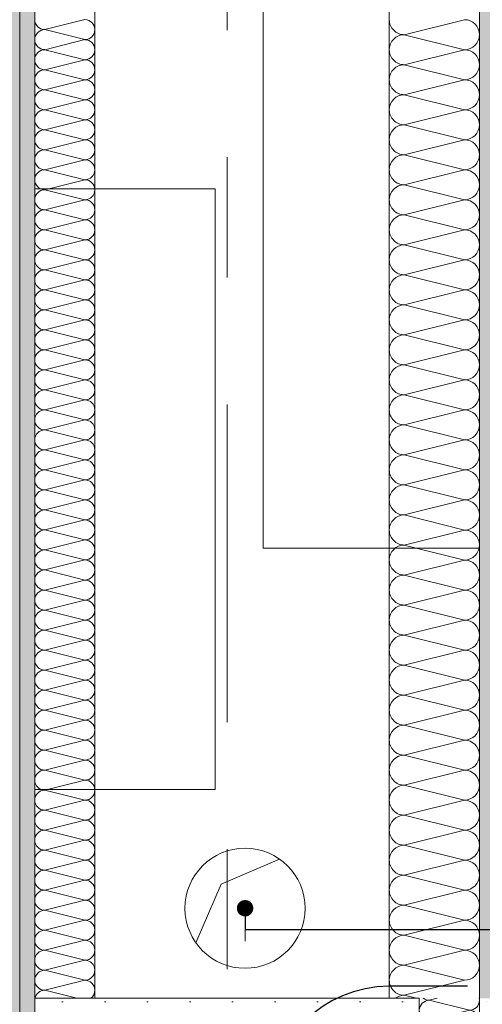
# Model space of a CAD drawing. Header units: metres. Extents: x -4 to 100, y -11 to 17.
# Tile 470 of 656: x 43.557 to 43.942, y 0.705 to 1.525. Entities that reach past the tile are written whole.
import ezdxf

# ---------------------------------------------------------------- set-up
doc = ezdxf.new("R2010")
doc.units = ezdxf.units.M
doc.header["$MEASUREMENT"] = 0
for name, pattern in [('DASHED', [0.015, 0.007, -0.008]), ('Punktlinie eng', [0.0375, 0.0125, -0.025]), ('Strichlinie doppelt', [0.546806, 0.264583, -0.105833, 0.070556, -0.105833]), ('Untersicht', [0.1, 0.075, -0.025]), ('Wipeout_Contour', [1, 0, -1])]:
    doc.linetypes.add(name, pattern=pattern)
for name, color, linetype in [('152 - Bemaßung_ Beschriftung.Ausbau', 7, 'Continuous'), ('208 - Marker.Detail', 7, 'Continuous'), ('451 - Universal.Achsen Raster', 7, 'Continuous'), ('607 - Struktur.Stütze', 7, 'Continuous'), ('608 - Struktur.Träger', 7, 'Continuous'), ('Abbruch_603 - Struktur.Bodenplatte_ Decke Roh', 7, 'Continuous'), ('Neubau_152 - Bemaßung_ Beschriftung.Ausbau', 7, 'Continuous'), ('Neubau_603 - Struktur.Bodenplatte_ Decke Roh', 7, 'Continuous'), ('Neubau_606 - Struktur.Wand Innen Ausbau', 7, 'Continuous'), ('Neubau_802 - HKLSE.Sanitär', 7, 'Continuous')]:
    doc.layers.add(name, color=color, linetype=linetype)
doc.styles.add('ERSTELLTER_STIL_2', font='txt')
doc.linetypes.add('Abbruch 1', pattern='A,0,[1,2022.0244.A_L5A-PL02.03_iC_Grundriss 1.OG1.Shx,S=0.001984,R=0,X=0,Y=0],-0.25,0', length=0.25)
doc.dimstyles.new('ERSTELLTER_STIL__3', dxfattribs={"dimtxt": 0.1, "dimasz": 0.0532, "dimexe": 0.18, "dimexo": 0.0625, "dimgap": 0, "dimtad": 1, "dimzin": 0, "dimdsep": 46, "dimtxsty": 'ERSTELLTER_STIL_2', "dimblk": 'ARROWHEAD_2', "dimblk1": 'ARROWHEAD_2', "dimblk2": 'ARROWHEAD_2', "dimcen": 0.09, "dimse1": 1, "dimse2": 1, "dimclrd": 7, "dimclre": 7, "dimclrt": 7, "dimazin": 0, "dimtfac": 1, "dimtdec": 4, "dimtmove": 0, "dimatfit": 3, "dimfxl": 1, "dimtolj": 1, "dimtzin": 0, "dimarcsym": 0})
doc.dimstyles.new('ERSTELLTER_STIL__5', dxfattribs={"dimtxt": 0.1, "dimasz": 0.0532, "dimexe": 0.18, "dimexo": 0.0625, "dimgap": 0, "dimtad": 1, "dimtih": 1, "dimtoh": 1, "dimzin": 0, "dimdsep": 46, "dimtxsty": 'ERSTELLTER_STIL_2', "dimblk": 'ARROWHEAD_2', "dimblk1": 'ARROWHEAD_2', "dimblk2": 'ARROWHEAD_2', "dimcen": 0.09, "dimse1": 1, "dimse2": 1, "dimclrd": 7, "dimclre": 7, "dimclrt": 7, "dimazin": 0, "dimtfac": 1, "dimtdec": 4, "dimtmove": 0, "dimatfit": 3, "dimfxl": 1, "dimtolj": 1, "dimtzin": 0, "dimarcsym": 0})
doc.dimstyles.new('ERSTELLTER_STIL__9', dxfattribs={"dimtxt": 0.18, "dimasz": 0.02736, "dimexe": 0.18, "dimexo": 0.0625, "dimgap": 0, "dimtad": 0, "dimtih": 1, "dimtoh": 1, "dimdec": 4, "dimzin": 0, "dimdsep": 46, "dimcen": 0.09, "dimadec": 0, "dimazin": 0, "dimtfac": 1, "dimtdec": 4, "dimtmove": 0, "dimatfit": 3, "dimldrblk": 'ARROWHEAD_11', "dimfxl": 1, "dimtolj": 1, "dimtzin": 0, "dimarcsym": 0})
pattern_1 = [(45, (0, 0), (-0.01767767, 0.01767767), [0, -0.025])]

# ---------------------------------------------------------------- blocks, each defined once
blk = doc.blocks.new('*X170')
at = {"layer": 'Neubau_606 - Struktur.Wand Innen Ausbau', "color": 7, "linetype": 'Continuous', "lineweight": 5}
for p, q in [((43.90497, 0.70998), (43.89832, 0.70832)), ((43.93166, 0.69999), (43.89832, 0.70832)), ((43.93166, 0.69999), (43.89832, 0.69165)), ((43.93166, 0.68332), (43.89832, 0.69165)), ((43.93166, 0.68332), (43.89832, 0.67499)), ((43.93166, 0.66665), (43.89832, 0.67499)), ((43.93166, 0.66665), (43.89832, 0.65832)), ((43.93166, 0.64999), (43.89832, 0.65832)), ((43.93166, 0.64999), (43.89832, 0.64165)), ((43.93166, 0.63332), (43.89832, 0.64165)), ((43.93166, 0.63332), (43.89832, 0.62499)), ((43.93166, 0.61665), (43.89832, 0.62499)), ((43.93166, 0.61665), (43.89832, 0.60832)), ((43.93166, 0.59999), (43.89832, 0.60832)), ((43.93166, 0.59999), (43.89832, 0.59165)), ((43.93166, 0.58332), (43.89832, 0.59165)), ((43.93166, 0.58332), (43.89832, 0.57499)), ((43.93166, 0.56665), (43.89832, 0.57499)), ((43.93166, 0.56665), (43.89832, 0.55832)), ((43.93166, 0.54999), (43.89832, 0.55832)), ((43.93166, 0.54999), (43.89832, 0.54165)), ((43.93166, 0.53332), (43.89832, 0.54165)), ((43.93166, 0.53332), (43.89832, 0.52499)), ((43.93166, 0.51665), (43.89832, 0.52499)), ((43.93166, 0.51665), (43.89832, 0.50832)), ((43.93166, 0.49999), (43.89832, 0.50832)), ((43.93166, 0.49999), (43.89832, 0.49165)), ((43.93166, 0.48332), (43.89832, 0.49165)), ((43.93166, 0.48332), (43.89832, 0.47499)), ((43.93166, 0.46665), (43.89832, 0.47499)), ((43.93166, 0.46665), (43.89832, 0.45832)), ((43.93166, 0.44999), (43.89832, 0.45832)), ((43.93166, 0.44999), (43.89832, 0.44165)), ((43.93166, 0.43332), (43.89832, 0.44165)), ((43.93166, 0.43332), (43.89832, 0.42499)), ((43.93166, 0.41665), (43.89832, 0.42499)), ((43.93166, 0.41665), (43.89832, 0.40832)), ((43.93166, 0.39999), (43.89832, 0.40832)), ((43.93166, 0.39999), (43.89832, 0.39165)), ((43.93166, 0.38332), (43.89832, 0.39165)), ((43.93166, 0.38332), (43.89832, 0.37499)), ((43.93166, 0.36665), (43.89832, 0.37499)), ((43.93166, 0.36665), (43.89832, 0.35832)), ((43.93166, 0.34999), (43.89832, 0.35832)), ((43.93166, 0.34999), (43.89832, 0.34165)), ((43.93166, 0.33332), (43.89832, 0.34165)), ((43.93166, 0.33332), (43.89832, 0.32499)), ((43.93166, 0.31665), (43.89832, 0.32499)), ((43.93166, 0.31665), (43.89832, 0.30832)), ((43.93166, 0.29999), (43.89832, 0.30832)), ((43.93166, 0.29999), (43.89832, 0.29165)), ((43.93166, 0.28332), (43.89832, 0.29165)), ((43.93166, 0.28332), (43.89832, 0.27499)), ((43.93166, 0.26665), (43.89832, 0.27499)), ((43.93166, 0.26665), (43.89832, 0.25832)), ((43.9116, 0.255), (43.89832, 0.25832))]:
    blk.add_line(p, q, dxfattribs=at)
for centre, start, end in [((43.89832, 0.69999), 89.99998, 179.99998), ((43.89832, 0.71665), 233.17891, 269.99998), ((43.93166, 0.70832), 269.99998, 359.99998), ((43.93166, 0.70832), 359.99998, 11.50706), ((43.89832, 0.69999), 179.99998, 269.99998), ((43.93166, 0.69165), 359.99998, 89.99998), ((43.89832, 0.68332), 89.99998, 179.99998), ((43.93166, 0.69165), 269.99998, 359.99998), ((43.89832, 0.68332), 179.99998, 269.99998), ((43.93166, 0.67499), 359.99998, 89.99998), ((43.89832, 0.66665), 89.99998, 179.99998), ((43.93166, 0.67499), 269.99998, 359.99998), ((43.89832, 0.66665), 179.99998, 269.99998), ((43.93166, 0.65832), 359.99998, 89.99998), ((43.89832, 0.64999), 89.99998, 179.99998), ((43.93166, 0.65832), 269.99998, 359.99998), ((43.89832, 0.64999), 179.99998, 269.99998), ((43.93166, 0.64165), 359.99998, 89.99998), ((43.89832, 0.63332), 89.99998, 179.99998), ((43.93166, 0.64165), 269.99998, 359.99998), ((43.89832, 0.63332), 179.99998, 269.99998), ((43.93166, 0.62499), 359.99998, 89.99998), ((43.89832, 0.61665), 89.99998, 179.99998), ((43.93166, 0.62499), 269.99998, 359.99998), ((43.89832, 0.61665), 179.99998, 269.99998), ((43.93166, 0.60832), 359.99998, 89.99998), ((43.89832, 0.59999), 89.99998, 179.99998), ((43.93166, 0.60832), 269.99998, 359.99998), ((43.89832, 0.59999), 179.99998, 269.99998), ((43.93166, 0.59165), 359.99998, 89.99998), ((43.89832, 0.58332), 89.99998, 179.99998), ((43.93166, 0.59165), 269.99998, 359.99998), ((43.89832, 0.58332), 179.99998, 269.99998), ((43.93166, 0.57499), 359.99998, 89.99998), ((43.89832, 0.56665), 89.99998, 179.99998), ((43.93166, 0.57499), 269.99998, 359.99998), ((43.89832, 0.56665), 179.99998, 269.99998), ((43.93166, 0.55832), 359.99998, 89.99998), ((43.89832, 0.54999), 89.99998, 179.99998), ((43.93166, 0.55832), 269.99998, 359.99998), ((43.89832, 0.54999), 179.99998, 269.99998), ((43.93166, 0.54165), 359.99998, 89.99998), ((43.89832, 0.53332), 89.99998, 179.99998), ((43.93166, 0.54165), 269.99998, 359.99998), ((43.89832, 0.53332), 179.99998, 269.99998), ((43.93166, 0.52499), 359.99998, 89.99998), ((43.89832, 0.51665), 89.99998, 179.99998), ((43.93166, 0.52499), 269.99998, 359.99998), ((43.89832, 0.51665), 179.99998, 269.99998), ((43.93166, 0.50832), 359.99998, 89.99998), ((43.89832, 0.49999), 89.99998, 179.99998), ((43.93166, 0.50832), 269.99998, 359.99998), ((43.89832, 0.49999), 179.99998, 269.99998), ((43.93166, 0.49165), 359.99998, 89.99998), ((43.89832, 0.48332), 89.99998, 179.99998), ((43.93166, 0.49165), 269.99998, 359.99998), ((43.89832, 0.48332), 179.99998, 269.99998), ((43.93166, 0.47499), 359.99998, 89.99998), ((43.89832, 0.46665), 89.99998, 179.99998), ((43.93166, 0.47499), 269.99998, 359.99998), ((43.89832, 0.46665), 179.99998, 269.99998), ((43.93166, 0.45832), 359.99998, 89.99998), ((43.89832, 0.44999), 89.99998, 179.99998), ((43.93166, 0.45832), 269.99998, 359.99998), ((43.89832, 0.44999), 179.99998, 269.99998), ((43.93166, 0.44165), 359.99998, 89.99998), ((43.89832, 0.43332), 89.99998, 179.99998), ((43.93166, 0.44165), 269.99998, 359.99998), ((43.89832, 0.43332), 179.99998, 269.99998), ((43.93166, 0.42499), 359.99998, 89.99998), ((43.89832, 0.41665), 89.99998, 179.99998), ((43.93166, 0.42499), 269.99998, 359.99998), ((43.89832, 0.41665), 179.99998, 269.99998), ((43.93166, 0.40832), 359.99998, 89.99998), ((43.89832, 0.39999), 89.99998, 179.99998), ((43.93166, 0.40832), 269.99998, 359.99998), ((43.89832, 0.39999), 179.99998, 269.99998), ((43.93166, 0.39165), 359.99998, 89.99998), ((43.89832, 0.38332), 89.99998, 179.99998), ((43.93166, 0.39165), 269.99998, 359.99998), ((43.89832, 0.38332), 179.99998, 269.99998), ((43.93166, 0.37499), 359.99998, 89.99998), ((43.89832, 0.36665), 89.99998, 179.99998), ((43.93166, 0.37499), 269.99998, 359.99998), ((43.89832, 0.36665), 179.99998, 269.99998), ((43.93166, 0.35832), 359.99998, 89.99998), ((43.89832, 0.34999), 89.99998, 179.99998), ((43.93166, 0.35832), 269.99998, 359.99998), ((43.89832, 0.34999), 179.99998, 269.99998), ((43.93166, 0.34165), 359.99998, 89.99998), ((43.89832, 0.33332), 89.99998, 179.99998), ((43.93166, 0.34165), 269.99998, 359.99998), ((43.89832, 0.33332), 179.99998, 269.99998), ((43.93166, 0.32499), 359.99998, 89.99998), ((43.89832, 0.31665), 89.99998, 179.99998), ((43.93166, 0.32499), 269.99998, 359.99998), ((43.89832, 0.31665), 179.99998, 269.99998), ((43.93166, 0.30832), 359.99998, 89.99998), ((43.89832, 0.29999), 89.99998, 179.99998), ((43.93166, 0.30832), 269.99998, 359.99998), ((43.89832, 0.29999), 179.99998, 269.99998), ((43.93166, 0.29165), 359.99998, 89.99998), ((43.89832, 0.28332), 89.99998, 179.99998), ((43.93166, 0.29165), 269.99998, 359.99998), ((43.89832, 0.28332), 179.99998, 269.99998), ((43.93166, 0.27499), 359.99998, 89.99998), ((43.89832, 0.26665), 89.99998, 179.99998), ((43.93166, 0.27499), 269.99998, 359.99998), ((43.89832, 0.26665), 179.99998, 269.99998), ((43.89832, 0.24999), 89.99998, 143.01416), ((43.93166, 0.25832), 336.52299, 359.99998)]:
    blk.add_arc(centre, 0.00833, start, end, dxfattribs=at)
blk = doc.blocks.new('*X173')
at = {"layer": 'Neubau_606 - Struktur.Wand Innen Ausbau', "color": 7, "linetype": 'Continuous', "lineweight": 5}
for p, q in [((43.57832, 1.51668), (43.61166, 1.52501)), ((43.57832, 1.51668), (43.61166, 1.50835)), ((43.57832, 1.50001), (43.61166, 1.50835)), ((43.57832, 1.50001), (43.61166, 1.49168)), ((43.57832, 1.48335), (43.61166, 1.49168)), ((43.57832, 1.48335), (43.61166, 1.47501)), ((43.57832, 1.46668), (43.61166, 1.47501)), ((43.57832, 1.46668), (43.61166, 1.45835)), ((43.57832, 1.45001), (43.61166, 1.45835)), ((43.57832, 1.45001), (43.61166, 1.44168)), ((43.57832, 1.43335), (43.61166, 1.44168)), ((43.57832, 1.43335), (43.61166, 1.42501)), ((43.57832, 1.41668), (43.61166, 1.42501)), ((43.57832, 1.41668), (43.61166, 1.40835)), ((43.57832, 1.40001), (43.61166, 1.40835)), ((43.57832, 1.40001), (43.61166, 1.39168)), ((43.57832, 1.38335), (43.61166, 1.39168)), ((43.57832, 1.38335), (43.61166, 1.37501)), ((43.57832, 1.36668), (43.61166, 1.37501)), ((43.57832, 1.36668), (43.61166, 1.35835)), ((43.57832, 1.35001), (43.61166, 1.35835)), ((43.57832, 1.35001), (43.61166, 1.34168)), ((43.57832, 1.33335), (43.61166, 1.34168)), ((43.57832, 1.33335), (43.61166, 1.32501)), ((43.57832, 1.31668), (43.61166, 1.32501)), ((43.57832, 1.31668), (43.61166, 1.30835)), ((43.57832, 1.30001), (43.61166, 1.30835)), ((43.57832, 1.30001), (43.61166, 1.29168)), ((43.57832, 1.28335), (43.61166, 1.29168)), ((43.57832, 1.28335), (43.61166, 1.27501)), ((43.57832, 1.26668), (43.61166, 1.27501)), ((43.57832, 1.26668), (43.61166, 1.25835)), ((43.57832, 1.25001), (43.61166, 1.25835)), ((43.57832, 1.25001), (43.61166, 1.24168)), ((43.57832, 1.23335), (43.61166, 1.24168)), ((43.57832, 1.23335), (43.61166, 1.22501)), ((43.57832, 1.21668), (43.61166, 1.22501)), ((43.57832, 1.21668), (43.61166, 1.20835)), ((43.57832, 1.20001), (43.61166, 1.20835)), ((43.57832, 1.20001), (43.61166, 1.19168)), ((43.57832, 1.18335), (43.61166, 1.19168)), ((43.57832, 1.18335), (43.61166, 1.17501)), ((43.57832, 1.16668), (43.61166, 1.17501)), ((43.57832, 1.16668), (43.61166, 1.15835)), ((43.57832, 1.15001), (43.61166, 1.15835)), ((43.57832, 1.15001), (43.61166, 1.14168)), ((43.57832, 1.13335), (43.61166, 1.14168)), ((43.57832, 1.13335), (43.61166, 1.12501)), ((43.57832, 1.11668), (43.61166, 1.12501)), ((43.57832, 1.11668), (43.61166, 1.10835)), ((43.57832, 1.10001), (43.61166, 1.10835)), ((43.57832, 1.10001), (43.61166, 1.09168)), ((43.57832, 1.08335), (43.61166, 1.09168)), ((43.57832, 1.08335), (43.61166, 1.07501)), ((43.57832, 1.06668), (43.61166, 1.07501)), ((43.57832, 1.06668), (43.61166, 1.05835)), ((43.57832, 1.05001), (43.61166, 1.05835)), ((43.57832, 1.05001), (43.61166, 1.04168)), ((43.57832, 1.03335), (43.61166, 1.04168)), ((43.57832, 1.03335), (43.61166, 1.02501)), ((43.57832, 1.01668), (43.61166, 1.02501)), ((43.57832, 1.01668), (43.61166, 1.00835)), ((43.57832, 1.00001), (43.61166, 1.00835)), ((43.57832, 1.00001), (43.61166, 0.99168)), ((43.57832, 0.98335), (43.61166, 0.99168)), ((43.57832, 0.98335), (43.61166, 0.97501)), ((43.57832, 0.96668), (43.61166, 0.97501)), ((43.57832, 0.96668), (43.61166, 0.95835)), ((43.57832, 0.95001), (43.61166, 0.95835)), ((43.57832, 0.95001), (43.61166, 0.94168)), ((43.57832, 0.93335), (43.61166, 0.94168)), ((43.57832, 0.93335), (43.61166, 0.92501)), ((43.57832, 0.91668), (43.61166, 0.92501)), ((43.57832, 0.91668), (43.61166, 0.90835)), ((43.57832, 0.90001), (43.61166, 0.90835)), ((43.57832, 0.90001), (43.61166, 0.89168)), ((43.57832, 0.88335), (43.61166, 0.89168)), ((43.57832, 0.88335), (43.61166, 0.87501)), ((43.57832, 0.86668), (43.61166, 0.87501)), ((43.57832, 0.86668), (43.61166, 0.85835)), ((43.57832, 0.85001), (43.61166, 0.85835)), ((43.57832, 0.85001), (43.61166, 0.84168)), ((43.57832, 0.83335), (43.61166, 0.84168)), ((43.57832, 0.83335), (43.61166, 0.82501)), ((43.57832, 0.81668), (43.61166, 0.82501)), ((43.57832, 0.81668), (43.61166, 0.80835)), ((43.57832, 0.80001), (43.61166, 0.80835)), ((43.57832, 0.80001), (43.61166, 0.79168)), ((43.57832, 0.78335), (43.61166, 0.79168)), ((43.57832, 0.78335), (43.61166, 0.77501)), ((43.57832, 0.76668), (43.61166, 0.77501)), ((43.57832, 0.76668), (43.61166, 0.75835)), ((43.57832, 0.75001), (43.61166, 0.75835)), ((43.57832, 0.75001), (43.61166, 0.74168)), ((43.57832, 0.73335), (43.61166, 0.74168)), ((43.57832, 0.73335), (43.61166, 0.72501)), ((43.57832, 0.71668), (43.61166, 0.72501)), ((43.57832, 0.71668), (43.60511, 0.70998))]:
    blk.add_line(p, q, dxfattribs=at)
for centre, start, end in [((43.57832, 1.52501), 180.00002, 270.00002), ((43.61166, 1.51668), 0.00002, 90.00002), ((43.57832, 1.50835), 90.00002, 180.00002), ((43.61166, 1.51668), 270.00002, 0.00002), ((43.57832, 1.50835), 180.00002, 270.00002), ((43.61166, 1.50001), 0.00002, 90.00002), ((43.57832, 1.49168), 90.00002, 180.00002), ((43.61166, 1.50001), 270.00002, 0.00002), ((43.57832, 1.49168), 180.00002, 270.00002), ((43.61166, 1.48335), 0.00002, 90.00002), ((43.57832, 1.47501), 90.00002, 180.00002), ((43.61166, 1.48335), 270.00002, 0.00002), ((43.57832, 1.47501), 180.00002, 270.00002), ((43.61166, 1.46668), 0.00002, 90.00002), ((43.57832, 1.45835), 90.00002, 180.00002), ((43.61166, 1.46668), 270.00002, 0.00002), ((43.57832, 1.45835), 180.00002, 270.00002), ((43.61166, 1.45001), 0.00002, 90.00002), ((43.57832, 1.44168), 90.00002, 180.00002), ((43.61166, 1.45001), 270.00002, 0.00002), ((43.57832, 1.44168), 180.00002, 270.00002), ((43.61166, 1.43335), 0.00002, 90.00002), ((43.57832, 1.42501), 90.00002, 180.00002), ((43.61166, 1.43335), 270.00002, 0.00002), ((43.57832, 1.42501), 180.00002, 270.00002), ((43.61166, 1.41668), 0.00002, 90.00002), ((43.57832, 1.40835), 90.00002, 180.00002), ((43.61166, 1.41668), 270.00002, 0.00002), ((43.57832, 1.40835), 180.00002, 270.00002), ((43.61166, 1.40001), 0.00002, 90.00002), ((43.57832, 1.39168), 90.00002, 180.00002), ((43.61166, 1.40001), 270.00002, 0.00002), ((43.57832, 1.39168), 180.00002, 270.00002), ((43.61166, 1.38335), 0.00002, 90.00002), ((43.57832, 1.37501), 90.00002, 180.00002), ((43.61166, 1.38335), 270.00002, 0.00002), ((43.57832, 1.37501), 180.00002, 270.00002), ((43.61166, 1.36668), 0.00002, 90.00002), ((43.57832, 1.35835), 90.00002, 180.00002), ((43.61166, 1.36668), 270.00002, 0.00002), ((43.57832, 1.35835), 180.00002, 270.00002), ((43.61166, 1.35001), 0.00002, 90.00002), ((43.57832, 1.34168), 90.00002, 180.00002), ((43.61166, 1.35001), 270.00002, 0.00002), ((43.57832, 1.34168), 180.00002, 270.00002), ((43.61166, 1.33335), 0.00002, 90.00002), ((43.57832, 1.32501), 90.00002, 180.00002), ((43.61166, 1.33335), 270.00002, 0.00002), ((43.57832, 1.32501), 180.00002, 270.00002), ((43.61166, 1.31668), 0.00002, 90.00002), ((43.57832, 1.30835), 90.00002, 180.00002), ((43.61166, 1.31668), 270.00002, 0.00002), ((43.57832, 1.30835), 180.00002, 270.00002), ((43.61166, 1.30001), 0.00002, 90.00002), ((43.57832, 1.29168), 90.00002, 180.00002), ((43.61166, 1.30001), 270.00002, 0.00002), ((43.57832, 1.29168), 180.00002, 270.00002), ((43.61166, 1.28335), 0.00002, 90.00002), ((43.57832, 1.27501), 90.00002, 180.00002), ((43.61166, 1.28335), 270.00002, 0.00002), ((43.57832, 1.27501), 180.00002, 270.00002), ((43.61166, 1.26668), 0.00002, 90.00002), ((43.57832, 1.25835), 90.00002, 180.00002), ((43.61166, 1.26668), 270.00002, 0.00002), ((43.57832, 1.25835), 180.00002, 270.00002), ((43.61166, 1.25001), 0.00002, 90.00002), ((43.57832, 1.24168), 90.00002, 180.00002), ((43.61166, 1.25001), 270.00002, 0.00002), ((43.57832, 1.24168), 180.00002, 270.00002), ((43.61166, 1.23335), 0.00002, 90.00002), ((43.57832, 1.22501), 90.00002, 180.00002), ((43.61166, 1.23335), 270.00002, 0.00002), ((43.57832, 1.22501), 180.00002, 270.00002), ((43.61166, 1.21668), 0.00002, 90.00002), ((43.57832, 1.20835), 90.00002, 180.00002), ((43.61166, 1.21668), 270.00002, 0.00002), ((43.57832, 1.20835), 180.00002, 270.00002), ((43.61166, 1.20001), 0.00002, 90.00002), ((43.57832, 1.19168), 90.00002, 180.00002), ((43.61166, 1.20001), 270.00002, 0.00002), ((43.57832, 1.19168), 180.00002, 270.00002), ((43.61166, 1.18335), 0.00002, 90.00002), ((43.57832, 1.17501), 90.00002, 180.00002), ((43.61166, 1.18335), 270.00002, 0.00002), ((43.57832, 1.17501), 180.00002, 270.00002), ((43.61166, 1.16668), 0.00002, 90.00002), ((43.57832, 1.15835), 90.00002, 180.00002), ((43.61166, 1.16668), 270.00002, 0.00002), ((43.57832, 1.15835), 180.00002, 270.00002), ((43.61166, 1.15001), 0.00002, 90.00002), ((43.57832, 1.14168), 90.00002, 180.00002), ((43.61166, 1.15001), 270.00002, 0.00002), ((43.57832, 1.14168), 180.00002, 270.00002), ((43.61166, 1.13335), 0.00002, 90.00002), ((43.57832, 1.12501), 90.00002, 180.00002), ((43.61166, 1.13335), 270.00002, 0.00002), ((43.57832, 1.12501), 180.00002, 270.00002), ((43.61166, 1.11668), 0.00002, 90.00002), ((43.57832, 1.10835), 90.00002, 180.00002), ((43.61166, 1.11668), 270.00002, 0.00002), ((43.57832, 1.10835), 180.00002, 270.00002), ((43.61166, 1.10001), 0.00002, 90.00002), ((43.57832, 1.09168), 90.00002, 180.00002), ((43.61166, 1.10001), 270.00002, 0.00002), ((43.57832, 1.09168), 180.00002, 270.00002), ((43.61166, 1.08335), 0.00002, 90.00002), ((43.57832, 1.07501), 90.00002, 180.00002), ((43.61166, 1.08335), 270.00002, 0.00002), ((43.57832, 1.07501), 180.00002, 270.00002), ((43.61166, 1.06668), 0.00002, 90.00002), ((43.57832, 1.05835), 90.00002, 180.00002), ((43.61166, 1.06668), 270.00002, 0.00002), ((43.57832, 1.05835), 180.00002, 270.00002), ((43.61166, 1.05001), 0.00002, 90.00002), ((43.57832, 1.04168), 90.00002, 180.00002), ((43.61166, 1.05001), 270.00002, 0.00002), ((43.57832, 1.04168), 180.00002, 270.00002), ((43.61166, 1.03335), 0.00002, 90.00002), ((43.57832, 1.02501), 90.00002, 180.00002), ((43.61166, 1.03335), 270.00002, 0.00002), ((43.57832, 1.02501), 180.00002, 270.00002), ((43.61166, 1.01668), 0.00002, 90.00002), ((43.57832, 1.00835), 90.00002, 180.00002), ((43.61166, 1.01668), 270.00002, 0.00002), ((43.57832, 1.00835), 180.00002, 270.00002), ((43.61166, 1.00001), 0.00002, 90.00002), ((43.57832, 0.99168), 90.00002, 180.00002), ((43.61166, 1.00001), 270.00002, 0.00002), ((43.57832, 0.99168), 180.00002, 270.00002), ((43.61166, 0.98335), 0.00002, 90.00002), ((43.57832, 0.97501), 90.00002, 180.00002), ((43.61166, 0.98335), 270.00002, 0.00002), ((43.57832, 0.97501), 180.00002, 270.00002), ((43.61166, 0.96668), 0.00002, 90.00002), ((43.57832, 0.95835), 90.00002, 180.00002), ((43.61166, 0.96668), 270.00002, 0.00002), ((43.57832, 0.95835), 180.00002, 270.00002), ((43.61166, 0.95001), 0.00002, 90.00002), ((43.57832, 0.94168), 90.00002, 180.00002), ((43.61166, 0.95001), 270.00002, 0.00002), ((43.57832, 0.94168), 180.00002, 270.00002), ((43.61166, 0.93335), 0.00002, 90.00002), ((43.57832, 0.92501), 90.00002, 180.00002), ((43.61166, 0.93335), 270.00002, 0.00002), ((43.57832, 0.92501), 180.00002, 270.00002), ((43.61166, 0.91668), 0.00002, 90.00002), ((43.57832, 0.90835), 90.00002, 180.00002), ((43.61166, 0.91668), 270.00002, 0.00002), ((43.57832, 0.90835), 180.00002, 270.00002), ((43.61166, 0.90001), 0.00002, 90.00002), ((43.57832, 0.89168), 90.00002, 180.00002), ((43.61166, 0.90001), 270.00002, 0.00002), ((43.57832, 0.89168), 180.00002, 270.00002), ((43.61166, 0.88335), 0.00002, 90.00002), ((43.57832, 0.87501), 90.00002, 180.00002), ((43.61166, 0.88335), 270.00002, 0.00002), ((43.57832, 0.87501), 180.00002, 270.00002), ((43.61166, 0.86668), 0.00002, 90.00002), ((43.57832, 0.85835), 90.00002, 180.00002), ((43.61166, 0.86668), 270.00002, 0.00002), ((43.57832, 0.85835), 180.00002, 270.00002), ((43.61166, 0.85001), 0.00002, 90.00002), ((43.57832, 0.84168), 90.00002, 180.00002), ((43.61166, 0.85001), 270.00002, 0.00002), ((43.57832, 0.84168), 180.00002, 270.00002), ((43.61166, 0.83335), 0.00002, 90.00002), ((43.57832, 0.82501), 90.00002, 180.00002), ((43.61166, 0.83335), 270.00002, 0.00002), ((43.57832, 0.82501), 180.00002, 270.00002), ((43.61166, 0.81668), 0.00002, 90.00002), ((43.57832, 0.80835), 90.00002, 180.00002), ((43.61166, 0.81668), 270.00002, 0.00002), ((43.57832, 0.80835), 180.00002, 270.00002), ((43.61166, 0.80001), 0.00002, 90.00002), ((43.57832, 0.79168), 90.00002, 180.00002), ((43.61166, 0.80001), 270.00002, 0.00002), ((43.57832, 0.79168), 180.00002, 270.00002), ((43.61166, 0.78335), 0.00002, 90.00002), ((43.57832, 0.77501), 90.00002, 180.00002), ((43.61166, 0.78335), 270.00002, 0.00002), ((43.57832, 0.77501), 180.00002, 270.00002), ((43.61166, 0.76668), 0.00002, 90.00002), ((43.57832, 0.75835), 90.00002, 180.00002), ((43.61166, 0.76668), 270.00002, 0.00002), ((43.57832, 0.75835), 180.00002, 270.00002), ((43.61166, 0.75001), 0.00002, 90.00002), ((43.57832, 0.74168), 90.00002, 180.00002), ((43.61166, 0.75001), 270.00002, 0.00002), ((43.57832, 0.74168), 180.00002, 270.00002), ((43.61166, 0.73335), 0.00002, 90.00002), ((43.57832, 0.72501), 90.00002, 180.00002), ((43.61166, 0.73335), 270.00002, 0.00002), ((43.57832, 0.72501), 180.00002, 270.00002), ((43.61166, 0.71668), 0.00002, 90.00002), ((43.57832, 0.70835), 90.00002, 168.68128), ((43.61166, 0.71668), 306.51177, 0.00002)]:
    blk.add_arc(centre, 0.00833, start, end, dxfattribs=at)
blk = doc.blocks.new('*X190')
at = {"layer": 'Neubau_606 - Struktur.Wand Innen Ausbau', "color": 7, "linetype": 'Continuous', "lineweight": 5}
for p, q in [((43.92749, 1.52499), (43.87749, 1.51249)), ((43.92749, 1.49999), (43.87749, 1.51249)), ((43.92749, 1.49999), (43.87749, 1.48749)), ((43.92749, 1.47499), (43.87749, 1.48749)), ((43.92749, 1.47499), (43.87749, 1.46249)), ((43.92749, 1.44999), (43.87749, 1.46249)), ((43.92749, 1.44999), (43.87749, 1.43749)), ((43.92749, 1.42499), (43.87749, 1.43749)), ((43.92749, 1.42499), (43.87749, 1.41249)), ((43.92749, 1.39999), (43.87749, 1.41249)), ((43.92749, 1.39999), (43.87749, 1.38749)), ((43.92749, 1.37499), (43.87749, 1.38749)), ((43.92749, 1.37499), (43.87749, 1.36249)), ((43.92749, 1.34999), (43.87749, 1.36249)), ((43.92749, 1.34999), (43.87749, 1.33749)), ((43.92749, 1.32499), (43.87749, 1.33749)), ((43.92749, 1.32499), (43.87749, 1.31249)), ((43.92749, 1.29999), (43.87749, 1.31249)), ((43.92749, 1.29999), (43.87749, 1.28749)), ((43.92749, 1.27499), (43.87749, 1.28749)), ((43.92749, 1.27499), (43.87749, 1.26249)), ((43.92749, 1.24999), (43.87749, 1.26249)), ((43.92749, 1.24999), (43.87749, 1.23749)), ((43.92749, 1.22499), (43.87749, 1.23749)), ((43.92749, 1.22499), (43.87749, 1.21249)), ((43.92749, 1.19999), (43.87749, 1.21249)), ((43.92749, 1.19999), (43.87749, 1.18749)), ((43.92749, 1.17499), (43.87749, 1.18749)), ((43.92749, 1.17499), (43.87749, 1.16249)), ((43.92749, 1.14999), (43.87749, 1.16249)), ((43.92749, 1.14999), (43.87749, 1.13749)), ((43.92749, 1.12499), (43.87749, 1.13749)), ((43.92749, 1.12499), (43.87749, 1.11249)), ((43.92749, 1.09999), (43.87749, 1.11249)), ((43.92749, 1.09999), (43.87749, 1.08749)), ((43.92749, 1.07499), (43.87749, 1.08749)), ((43.92749, 1.07499), (43.87749, 1.06249)), ((43.92749, 1.04999), (43.87749, 1.06249)), ((43.92749, 1.04999), (43.87749, 1.03749)), ((43.92749, 1.02499), (43.87749, 1.03749)), ((43.92749, 1.02499), (43.87749, 1.01249)), ((43.92749, 0.99999), (43.87749, 1.01249)), ((43.92749, 0.99999), (43.87749, 0.98749)), ((43.92749, 0.97499), (43.87749, 0.98749)), ((43.92749, 0.97499), (43.87749, 0.96249)), ((43.92749, 0.94999), (43.87749, 0.96249)), ((43.92749, 0.94999), (43.87749, 0.93749)), ((43.92749, 0.92499), (43.87749, 0.93749)), ((43.92749, 0.92499), (43.87749, 0.91249)), ((43.92749, 0.89999), (43.87749, 0.91249)), ((43.92749, 0.89999), (43.87749, 0.88749)), ((43.92749, 0.87499), (43.87749, 0.88749)), ((43.92749, 0.87499), (43.87749, 0.86249)), ((43.92749, 0.84999), (43.87749, 0.86249)), ((43.92749, 0.84999), (43.87749, 0.83749)), ((43.92749, 0.82499), (43.87749, 0.83749)), ((43.92749, 0.82499), (43.87749, 0.81249)), ((43.92749, 0.79999), (43.87749, 0.81249)), ((43.92749, 0.79999), (43.87749, 0.78749)), ((43.92749, 0.77499), (43.87749, 0.78749)), ((43.92749, 0.77499), (43.87749, 0.76249)), ((43.92749, 0.74999), (43.87749, 0.76249)), ((43.92749, 0.74999), (43.87749, 0.73749)), ((43.92749, 0.72499), (43.87749, 0.73749)), ((43.92749, 0.72499), (43.87749, 0.71249)), ((43.88751, 0.70998), (43.87749, 0.71249))]:
    blk.add_line(p, q, dxfattribs=at)
for centre, start, end in [((43.87749, 1.52499), 179.99998, 269.99998), ((43.92749, 1.51249), 359.99998, 89.99998), ((43.87749, 1.49999), 89.99998, 179.99998), ((43.92749, 1.51249), 269.99998, 359.99998), ((43.87749, 1.49999), 179.99998, 269.99998), ((43.92749, 1.48749), 359.99998, 89.99998), ((43.87749, 1.47499), 89.99998, 179.99998), ((43.92749, 1.48749), 269.99998, 359.99998), ((43.87749, 1.47499), 179.99998, 269.99998), ((43.92749, 1.46249), 359.99998, 89.99998), ((43.87749, 1.44999), 89.99998, 179.99998), ((43.92749, 1.46249), 269.99998, 359.99998), ((43.87749, 1.44999), 179.99998, 269.99998), ((43.92749, 1.43749), 359.99998, 89.99998), ((43.87749, 1.42499), 89.99998, 179.99998), ((43.92749, 1.43749), 269.99998, 359.99998), ((43.87749, 1.42499), 179.99998, 269.99998), ((43.92749, 1.41249), 359.99998, 89.99998), ((43.87749, 1.39999), 89.99998, 179.99998), ((43.92749, 1.41249), 269.99998, 359.99998), ((43.87749, 1.39999), 179.99998, 269.99998), ((43.92749, 1.38749), 359.99998, 89.99998), ((43.87749, 1.37499), 89.99998, 179.99998), ((43.92749, 1.38749), 269.99998, 359.99998), ((43.87749, 1.37499), 179.99998, 269.99998), ((43.92749, 1.36249), 359.99998, 89.99998), ((43.87749, 1.34999), 89.99998, 179.99998), ((43.92749, 1.36249), 269.99998, 359.99998), ((43.87749, 1.34999), 179.99998, 269.99998), ((43.92749, 1.33749), 359.99998, 89.99998), ((43.87749, 1.32499), 89.99998, 179.99998), ((43.92749, 1.33749), 269.99998, 359.99998), ((43.87749, 1.32499), 179.99998, 269.99998), ((43.92749, 1.31249), 359.99998, 89.99998), ((43.87749, 1.29999), 89.99998, 179.99998), ((43.92749, 1.31249), 269.99998, 359.99998), ((43.87749, 1.29999), 179.99998, 269.99998), ((43.92749, 1.28749), 359.99998, 89.99998), ((43.87749, 1.27499), 89.99998, 179.99998), ((43.92749, 1.28749), 269.99998, 359.99998), ((43.87749, 1.27499), 179.99998, 269.99998), ((43.92749, 1.26249), 359.99998, 89.99998), ((43.87749, 1.24999), 89.99998, 179.99998), ((43.92749, 1.26249), 269.99998, 359.99998), ((43.87749, 1.24999), 179.99998, 269.99998), ((43.92749, 1.23749), 359.99998, 89.99998), ((43.87749, 1.22499), 89.99998, 179.99998), ((43.92749, 1.23749), 269.99998, 359.99998), ((43.87749, 1.22499), 179.99998, 269.99998), ((43.92749, 1.21249), 359.99998, 89.99998), ((43.87749, 1.19999), 89.99998, 179.99998), ((43.92749, 1.21249), 269.99998, 359.99998), ((43.87749, 1.19999), 179.99998, 269.99998), ((43.92749, 1.18749), 359.99998, 89.99998), ((43.87749, 1.17499), 89.99998, 179.99998), ((43.92749, 1.18749), 269.99998, 359.99998), ((43.87749, 1.17499), 179.99998, 269.99998), ((43.92749, 1.16249), 359.99998, 89.99998), ((43.87749, 1.14999), 89.99998, 179.99998), ((43.92749, 1.16249), 269.99998, 359.99998), ((43.87749, 1.14999), 179.99998, 269.99998), ((43.92749, 1.13749), 359.99998, 89.99998), ((43.87749, 1.12499), 89.99998, 179.99998), ((43.92749, 1.13749), 269.99998, 359.99998), ((43.87749, 1.12499), 179.99998, 269.99998), ((43.92749, 1.11249), 359.99998, 89.99998), ((43.87749, 1.09999), 89.99998, 179.99998), ((43.92749, 1.11249), 269.99998, 359.99998), ((43.87749, 1.09999), 179.99998, 269.99998), ((43.92749, 1.08749), 359.99998, 89.99998), ((43.87749, 1.07499), 89.99998, 179.99998), ((43.92749, 1.08749), 269.99998, 359.99998), ((43.87749, 1.07499), 179.99998, 269.99998), ((43.92749, 1.06249), 359.99998, 89.99998), ((43.87749, 1.04999), 89.99998, 179.99998), ((43.92749, 1.06249), 269.99998, 359.99998), ((43.87749, 1.04999), 179.99998, 269.99998), ((43.92749, 1.03749), 359.99998, 89.99998), ((43.87749, 1.02499), 89.99998, 179.99998), ((43.92749, 1.03749), 269.99998, 359.99998), ((43.87749, 1.02499), 179.99998, 269.99998), ((43.92749, 1.01249), 359.99998, 89.99998), ((43.87749, 0.99999), 89.99998, 179.99998), ((43.92749, 1.01249), 269.99998, 359.99998), ((43.87749, 0.99999), 179.99998, 269.99998), ((43.92749, 0.98749), 359.99998, 89.99998), ((43.87749, 0.97499), 89.99998, 179.99998), ((43.92749, 0.98749), 269.99998, 359.99998), ((43.87749, 0.97499), 179.99998, 269.99998), ((43.92749, 0.96249), 359.99998, 89.99998), ((43.87749, 0.94999), 89.99998, 179.99998), ((43.92749, 0.96249), 269.99998, 359.99998), ((43.87749, 0.94999), 179.99998, 269.99998), ((43.92749, 0.93749), 359.99998, 89.99998), ((43.87749, 0.92499), 89.99998, 179.99998), ((43.92749, 0.93749), 269.99998, 359.99998), ((43.87749, 0.92499), 179.99998, 269.99998), ((43.92749, 0.91249), 359.99998, 89.99998), ((43.87749, 0.89999), 89.99998, 179.99998), ((43.92749, 0.91249), 269.99998, 359.99998), ((43.87749, 0.89999), 179.99998, 269.99998), ((43.92749, 0.88749), 359.99998, 89.99998), ((43.87749, 0.87499), 89.99998, 179.99998), ((43.92749, 0.88749), 269.99998, 359.99998), ((43.87749, 0.87499), 179.99998, 269.99998), ((43.92749, 0.86249), 359.99998, 89.99998), ((43.87749, 0.84999), 89.99998, 179.99998), ((43.92749, 0.86249), 269.99998, 359.99998), ((43.87749, 0.84999), 179.99998, 269.99998), ((43.92749, 0.83749), 359.99998, 89.99998), ((43.87749, 0.82499), 89.99998, 179.99998), ((43.92749, 0.83749), 269.99998, 359.99998), ((43.87749, 0.82499), 179.99998, 269.99998), ((43.92749, 0.81249), 359.99998, 89.99998), ((43.87749, 0.79999), 89.99998, 179.99998), ((43.92749, 0.81249), 269.99998, 359.99998), ((43.87749, 0.79999), 179.99998, 269.99998), ((43.92749, 0.78749), 359.99998, 89.99998), ((43.87749, 0.77499), 89.99998, 179.99998), ((43.92749, 0.78749), 269.99998, 359.99998), ((43.87749, 0.77499), 179.99998, 269.99998), ((43.92749, 0.76249), 359.99998, 89.99998), ((43.87749, 0.74999), 89.99998, 179.99998), ((43.92749, 0.76249), 269.99998, 359.99998), ((43.87749, 0.74999), 179.99998, 269.99998), ((43.92749, 0.73749), 359.99998, 89.99998), ((43.87749, 0.72499), 89.99998, 179.99998), ((43.92749, 0.73749), 269.99998, 359.99998), ((43.87749, 0.72499), 179.99998, 269.99998), ((43.87749, 0.69999), 89.99998, 126.9024), ((43.92749, 0.71249), 348.4431, 359.99998)]:
    blk.add_arc(centre, 0.0125, start, end, dxfattribs=at)
blk = doc.blocks.new('ARROWHEAD_11')
at = {"color": 0, "linetype": 'Continuous', "lineweight": 0}
blk.add_line((0, 0), (-1, 0), dxfattribs=at)
at = {"color": 0, "linetype": 'Continuous', "lineweight": 0, "const_width": 0.25, "flags": 128}
blk.add_lwpolyline([(-0.125, 0, 1), (0.125, 0, 1)], format="xyb", close=True, dxfattribs=at)
blk = doc.blocks.new('*D503')
at = {"layer": '152 - Bemaßung_ Beschriftung.Ausbau', "color": 7, "linetype": 'Continuous', "lineweight": 5}
for p, q in [((43.61999, -4.6125), (43.61999, -4.5075)), ((43.5652, -4.525), (43.52478, -4.595)), ((43.6402, -4.525), (43.59978, -4.595)), ((43.54499, -4.56), (43.61999, -4.56)), ((43.61999, -4.56), (43.86499, -4.56))]:
    blk.add_line(p, q, dxfattribs=at)
blk = doc.blocks.new('ARROWHEAD_2')
at = {"color": 0, "linetype": 'Continuous', "lineweight": 0}
for p, q in [((-0.378, -0.655), (0.378, 0.655)), ((0, 0), (-1, 0))]:
    blk.add_line(p, q, dxfattribs=at)
blk = doc.blocks.new('*D504')
at = {"layer": '152 - Bemaßung_ Beschriftung.Ausbau', "color": 7, "linetype": 'Continuous', "lineweight": 5}
for p, q in [((43.86499, -4.6125), (43.86499, -4.5075)), ((43.6402, -4.525), (43.59978, -4.595)), ((43.8852, -4.525), (43.84478, -4.595)), ((43.61999, -4.56), (43.86499, -4.56)), ((43.86499, -4.56), (43.96499, -4.56))]:
    blk.add_line(p, q, dxfattribs=at)
at = {"layer": '152 - Bemaßung_ Beschriftung.Ausbau', "color": 7, "lineweight": 5, "insert": (43.64156, -4.54109), "char_height": 0.1, "attachment_point": 7, "style": 'ERSTELLTER_STIL_2'}
blk.add_mtext('\\A1;{\\pql;\\fArial|b0|i0|c0|p38;24\\fArial|b0|i0|c0|p38;\\A1{\\H.66x;\\S5^  ;}}', dxfattribs=at)
blk = doc.blocks.new('*D505')
at = {"layer": '152 - Bemaßung_ Beschriftung.Ausbau', "color": 7, "linetype": 'Continuous', "lineweight": 5}
for p, q in [((43.96499, -4.6125), (43.96499, -4.5075)), ((43.8852, -4.525), (43.84478, -4.595)), ((43.9852, -4.525), (43.94478, -4.595)), ((43.86499, -4.56), (43.96499, -4.56)), ((43.96499, -4.56), (47.15998, -4.56))]:
    blk.add_line(p, q, dxfattribs=at)
blk = doc.blocks.new('*D697')
at = {"layer": '152 - Bemaßung_ Beschriftung.Ausbau', "color": 7, "linetype": 'Continuous', "lineweight": 5}
for p, q in [((43.54499, 2.09752), (43.54499, 2.20252)), ((43.96499, 2.09752), (43.96499, 2.20252)), ((43.5652, 2.18502), (43.52478, 2.11502)), ((43.9852, 2.18502), (43.94478, 2.11502)), ((43.54499, 2.15002), (43.96499, 2.15002))]:
    blk.add_line(p, q, dxfattribs=at)
at = {"color": 254, "linetype": 'Wipeout_Contour', "lineweight": 0, "ltscale": 175.256338}
blk.add_wipeout([(43.66035, 2.15127), (43.84962, 2.15127), (43.84962, 2.28877), (43.66035, 2.28877)], dxfattribs=at).dxf.layer = '152 - Bemaßung_ Beschriftung.Ausbau'
at = {"layer": '152 - Bemaßung_ Beschriftung.Ausbau', "color": 7, "lineweight": 5, "insert": (43.6791, 2.17002), "char_height": 0.1, "attachment_point": 7, "style": 'ERSTELLTER_STIL_2'}
blk.add_mtext('\\A1;{\\pql;\\fArial|b0|i0|c0|p38;42}', dxfattribs=at)
blk = doc.blocks.new('*D713')
at = {"layer": '152 - Bemaßung_ Beschriftung.Ausbau', "color": 7, "linetype": 'Continuous', "lineweight": 5}
for p, q in [((45.78033, 0.245), (45.78033, 3.72)), ((45.74533, 0.26521), (45.81533, 0.22479)), ((45.83283, 0.245), (45.72783, 0.245)), ((45.78033, 0.005), (45.78033, 0.245)), ((45.74533, 0.02521), (45.81533, -0.01521)), ((45.83283, 0.005), (45.72783, 0.005)), ((45.78033, -0.07), (45.78033, 0.005))]:
    blk.add_line(p, q, dxfattribs=at)
at = {"color": 254, "linetype": 'Wipeout_Contour', "lineweight": 0, "ltscale": 182.403055}
blk.add_wipeout([(45.66937, -0.10529), (45.66937, 0.06354), (45.52651, 0.06354), (45.52651, -0.10529)], dxfattribs=at).dxf.layer = '152 - Bemaßung_ Beschriftung.Ausbau'
at = {"color": 254, "linetype": 'Wipeout_Contour', "lineweight": 0, "ltscale": 182.853328}
blk.add_wipeout([(45.77908, 0.03036), (45.77908, 0.21964), (45.64158, 0.21964), (45.64158, 0.03036)], dxfattribs=at).dxf.layer = '152 - Bemaßung_ Beschriftung.Ausbau'
at = {"layer": '152 - Bemaßung_ Beschriftung.Ausbau', "color": 7, "lineweight": 5, "insert": (45.76033, 0.04911), "char_height": 0.1, "attachment_point": 7, "rotation": 90, "style": 'ERSTELLTER_STIL_2'}
blk.add_mtext('\\A1;{\\pql;\\fArial|b0|i0|c0|p38;24}', dxfattribs=at)
blk = doc.blocks.new('*D714')
at = {"layer": '152 - Bemaßung_ Beschriftung.Ausbau', "color": 7, "linetype": 'Continuous', "lineweight": 5}
for p, q in [((45.74533, 3.7402), (45.81533, 3.69979)), ((45.83283, 3.72), (45.72783, 3.72)), ((45.78033, 0.245), (45.78033, 3.72)), ((45.74533, 0.26521), (45.81533, 0.22479))]:
    blk.add_line(p, q, dxfattribs=at)
at = {"layer": '152 - Bemaßung_ Beschriftung.Ausbau', "color": 7, "lineweight": 5, "char_height": 0.1, "attachment_point": 7, "rotation": 90, "style": 'ERSTELLTER_STIL_2'}
for s, insert in [('\\A1;{\\pql;\\fArial|b0|i0|c0|p38;17\\fArial|b0|i0|c0|p38;\\A1{\\H.66x;\\S5^  ;}}', (45.76142, 3.49791)), ('\\A1;{\\pql;\\fArial|b0|i0|c0|p38;3,47\\fArial|b0|i0|c0|p38;\\A1{\\H.66x;\\S5^  ;}}', (45.77974, 1.7235))]:
    blk.add_mtext(s, dxfattribs=dict(at, insert=insert))
blk = doc.blocks.new('*D718')
at = {"layer": '152 - Bemaßung_ Beschriftung.Ausbau', "color": 7, "linetype": 'Continuous', "lineweight": 5}
for p, q in [((44.34121, 0.70998), (44.34121, 0.83998)), ((44.30621, 0.73019), (44.37621, 0.68977)), ((44.39371, 0.70998), (44.28871, 0.70998)), ((44.34121, 0.245), (44.34121, 0.70998)), ((44.30621, 0.26521), (44.37621, 0.22479)), ((44.39371, 0.245), (44.28871, 0.245)), ((44.34121, 0.21077), (44.34121, 0.245))]:
    blk.add_line(p, q, dxfattribs=at)
at = {"layer": '152 - Bemaßung_ Beschriftung.Ausbau', "color": 7, "lineweight": 5, "char_height": 0.1, "attachment_point": 7, "rotation": 90, "style": 'ERSTELLTER_STIL_2'}
for s, insert in [('\\A1;{\\pql;\\fArial|b0|i0|c0|p38;13}', (44.32121, 0.53798)), ('\\A1;{\\pql;\\fArial|b0|i0|c0|p38;46\\fArial|b0|i0|c0|p38;\\A1{\\H.66x;\\S5^  ;}}', (44.32286, 0.02291))]:
    blk.add_mtext(s, dxfattribs=dict(at, insert=insert))

msp = doc.modelspace()

# ---------------------------------------------------------------- hatches: boundary and pattern name
at = {"layer": '607 - Struktur.Stütze', "linetype": 'Continuous', "lineweight": 0, "true_color": 0x000000}
h = msp.add_hatch(dxfattribs=at)
h.set_pattern_fill('Gips_0001', color=18, style=0, pattern_type=2)
h.set_pattern_definition(pattern_1)
h.paths.add_polyline_path([(43.56999, 0.70998), (43.56999, 0.255), (43.57999, 0.255), (43.57999, 0.69998), (43.87999, 0.69998), (43.87999, 0.255), (43.88999, 0.255), (43.88999, 0.70998)])
at = {"layer": 'Neubau_606 - Struktur.Wand Innen Ausbau', "linetype": 'Continuous', "lineweight": 0, "true_color": 0x000000}
h = msp.add_hatch(dxfattribs=at)
h.set_pattern_fill('Gips_0001', color=18, style=0, pattern_type=2)
h.set_pattern_definition(pattern_1)
h.paths.add_polyline_path([(43.54499, 4.0475), (43.54499, 0.255), (43.55749, 0.255), (43.55749, 4.0475)])
h = msp.add_hatch(dxfattribs=at)
h.set_pattern_fill('Gips_0001', color=18, style=0, pattern_type=2)
h.set_pattern_definition(pattern_1)
h.paths.add_polyline_path([(43.56999, 4.035), (43.55749, 4.035), (43.55749, 0.255), (43.56999, 0.255)])
h = msp.add_hatch(dxfattribs=at)
h.set_pattern_fill('Gips_0001', color=18, style=0, pattern_type=2)
h.set_pattern_definition(pattern_1)
h.paths.add_polyline_path([(43.93999, 3.7325), (43.93999, 0.70998), (43.95249, 0.70998), (43.95249, 3.72937), (43.94832, 3.7325)])
h = msp.add_hatch(dxfattribs=at)
h.set_pattern_fill('Gips_0001', color=18, style=0, pattern_type=2)
h.set_pattern_definition(pattern_1)
h.paths.add_polyline_path([(43.95249, 0.255), (43.95249, 0.70998), (43.93999, 0.70998), (43.93999, 0.255)])

# ---------------------------------------------------------------- linework, layer by layer
at = {"layer": '208 - Marker.Detail', "color": 30, "linetype": 'Punktlinie eng', "lineweight": 25, "true_color": 0xff6e00}
msp.add_line((44.32999, 0.72), (43.86499, 0.72), dxfattribs=at)
msp.add_arc((43.86499, 0.62), 0.1, 90, 180, dxfattribs=at)
at = {"layer": '451 - Universal.Achsen Raster', "color": 160, "linetype": 'Strichlinie doppelt', "lineweight": 9, "true_color": 0x3232ff}
msp.add_line((43.72999, -10.585), (43.72999, 16.355), dxfattribs=at)
at = {"layer": '607 - Struktur.Stütze', "color": 7, "linetype": 'Continuous', "lineweight": 5, "flags": 128}
msp.add_lwpolyline([(43.88999, 0.255), (43.88999, 0.70998), (43.56999, 0.70998), (43.56999, 0.255)], dxfattribs=at)
at = {"layer": '608 - Struktur.Träger', "color": 7, "linetype": 'Untersicht', "lineweight": 13}
msp.add_line((0.37999, 0.70998), (61.87999, 0.70998), dxfattribs=at)
at = {"layer": 'Abbruch_603 - Struktur.Bodenplatte_ Decke Roh', "color": 7, "linetype": 'Abbruch 1', "lineweight": 18}
for start, end in [(90, 180), (0, 90), (180, 270), (270, 0)]:
    msp.add_arc((43.74499, 0.78498), 0.05, start, end, dxfattribs=at)
at = {"layer": 'Neubau_603 - Struktur.Bodenplatte_ Decke Roh', "color": 1, "linetype": 'Continuous', "lineweight": 5}
for p, q in [((43.72499, 0.80498), (43.77375, 0.82588)), ((43.70409, 0.75622), (43.72499, 0.80498))]:
    msp.add_line(p, q, dxfattribs=at)
at = {"layer": 'Neubau_606 - Struktur.Wand Innen Ausbau', "color": 1, "linetype": 'Continuous', "lineweight": 5}
for p, q in [((43.55749, 4.035), (43.55749, 0.255)), ((43.56999, 3.985), (43.56999, 0.70998)), ((43.93999, 0.70998), (43.93999, 3.7325)), ((43.93999, 0.255), (43.93999, 0.70998))]:
    msp.add_line(p, q, dxfattribs=at)
at = {"layer": 'Neubau_606 - Struktur.Wand Innen Ausbau', "color": 1, "linetype": 'Continuous', "lineweight": 5, "flags": 128}
for points in [[(43.61999, 0.70998), (43.61999, 3.985)], [(43.86499, 3.795), (43.86499, 0.70998)]]:
    msp.add_lwpolyline(points, dxfattribs=at)
at = {"layer": 'Neubau_802 - HKLSE.Sanitär', "color": 1, "linetype": 'Continuous', "lineweight": 9}
for p, q in [((43.75999, 1.58498), (43.75999, 1.08498)), ((43.93999, 1.58498), (43.93999, 1.08498)), ((43.56999, 1.384), (43.56999, 0.884)), ((43.71999, 1.384), (43.56999, 1.384)), ((43.71999, 1.384), (43.71999, 0.884)), ((43.93999, 1.08498), (43.75999, 1.08498)), ((43.71999, 0.884), (43.56999, 0.884))]:
    msp.add_line(p, q, dxfattribs=at)
at = {"layer": 'Neubau_802 - HKLSE.Sanitär', "color": 1, "linetype": 'DASHED', "lineweight": 9, "flags": 128}
for points in [[(43.75999, 1.58498), (43.75999, 1.08498)], [(43.93999, 1.08498), (43.93999, 1.58498)], [(43.56999, 1.384), (43.56999, 0.884)], [(43.71999, 1.384), (43.56999, 1.384)], [(43.71999, 0.884), (43.71999, 1.384)], [(43.75999, 1.08498), (43.93999, 1.08498)], [(43.56999, 0.884), (43.71999, 0.884)]]:
    msp.add_lwpolyline(points, dxfattribs=at)

# ---------------------------------------------------------------- block references
at = {"layer": 'Neubau_606 - Struktur.Wand Innen Ausbau', "color": 1, "lineweight": 13}
for name in ['*X173', '*X190', '*X170']:
    msp.add_blockref(name, (0, 0), dxfattribs=at)

# ---------------------------------------------------------------- dimensions: what is measured, and where the dimension line sits
at = {"layer": '152 - Bemaßung_ Beschriftung.Ausbau', "color": 7, "linetype": 'Continuous', "lineweight": 5}
for base, p1, p2, picture, middle in [((43.8649895, -4.56), (43.619989, 0.7099823), (43.8649895, 2.2524903), '*D504', (43.8528555, -4.49)), ((43.96499, -4.56), (43.86499, 2.25249), (43.96499, 0.255), '*D505', (44.06145, -4.49)), ((43.619989, -4.56), (43.5449891, 0.255), (43.619989, 0.7099823), '*D503', (43.5719651, -4.49))]:
    dim = msp.add_linear_dim(base=base, p1=p1, p2=p2, angle=0, dimstyle='ERSTELLTER_STIL__5', dxfattribs=at)
    dim.commit()
    dim.dimension.update_dxf_attribs({"geometry": picture, "text_midpoint": middle, "dimtype": 160})

# ---------------------------------------------------------------- leaders
at = {"layer": 'Neubau_152 - Bemaßung_ Beschriftung.Ausbau', "color": 1, "linetype": 'Continuous', "lineweight": 13, "annotation_type": 0, "has_hookline": 1, "hookline_direction": 0, "text_width": 0.76951}
msp.add_leader([(43.74499, 0.78498), (43.74499, 0.7673), (44.38292, 0.7673)], dimstyle='ERSTELLTER_STIL__9', dxfattribs=at)

# ---------------------------------------------------------------- next in the draw order: dimensions: what is measured, and where the dimension line sits
at = {"layer": '152 - Bemaßung_ Beschriftung.Ausbau', "color": 7, "linetype": 'Continuous', "lineweight": 5}
dim = msp.add_linear_dim(base=(43.96499, 2.15002), p1=(43.54499, 3.81), p2=(43.96499, 0.70998), dimstyle='ERSTELLTER_STIL__5', dxfattribs=at)
dim.commit()
dim.dimension.update_dxf_attribs({"geometry": '*D697', "text_midpoint": (43.75534, 2.22002), "dimtype": 160})

# ---------------------------------------------------------------- next in the draw order: dimensions: what is measured, and where the dimension line sits
dim = msp.add_linear_dim(base=(45.78033, 0.245), p1=(21.9375, 0.005), p2=(22.1775, 0.245), angle=90, dimstyle='ERSTELLTER_STIL__3', dxfattribs=at)
dim.commit()
dim.dimension.update_dxf_attribs({"geometry": '*D713', "text_midpoint": (45.71033, 0.12535), "dimtype": 160, "text_rotation": 90})

# ---------------------------------------------------------------- next in the draw order: dimensions: what is measured, and where the dimension line sits
for base, p2, picture, middle in [((45.780333, 3.719998), (44.709987, 3.719998), '*D714', (45.710333, 1.988441)), ((44.34121, 0.70998), (43.96499, 0.70998), '*D718', (44.27121, 0.23421))]:
    dim = msp.add_linear_dim(base=base, p1=(22.1775, 0.245), p2=p2, angle=90, dimstyle='ERSTELLTER_STIL__3', dxfattribs=at)
    dim.commit()
    dim.dimension.update_dxf_attribs({"geometry": picture, "text_midpoint": middle, "dimtype": 160, "text_rotation": 90})

doc.saveas('drawing.dxf')
